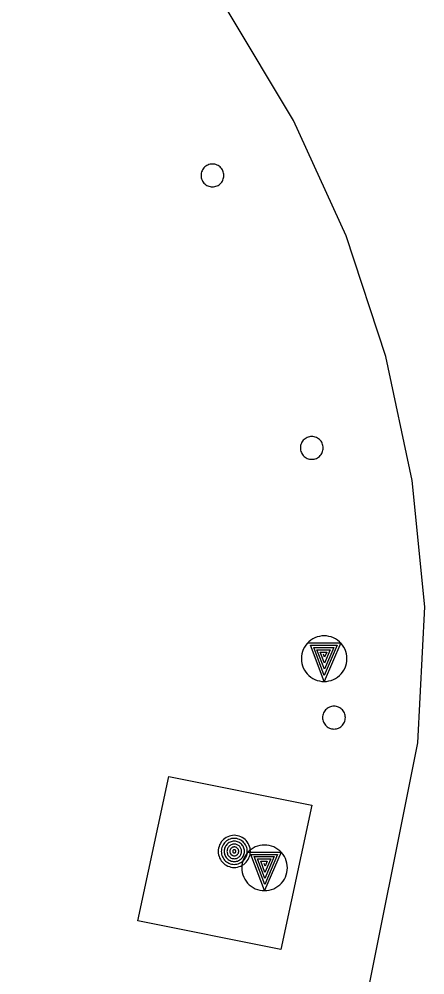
# Model space of a CAD drawing. Extents: x 81065 to 81486, y 452384 to 452681.
# Drawn here: x 81284.58 to 81287.83, y 452605.54 to 452613.21 of the extents above; entities that cross this region are included whole.
import ezdxf

# ---------------------------------------------------------------- set-up
doc = ezdxf.new("R2010")
doc.units = 0
for name, color, linetype in [('B-BH-GR-BOOM-S', 7, 'Continuous'), ('B-BH-IE-MEUBILAIR-WEGMEUBILAIR-VERKEERSBORD-S', 7, 'Continuous'), ('B-BH-IE-MEUBILAIR_WEGMEUBILAIR_PAAL-S', 7, 'Continuous'), ('B-BH-VH-KANTOPSLUITING-GV', 7, 'Continuous')]:
    doc.layers.add(name, color=color, linetype=linetype)

msp = doc.modelspace()

# ---------------------------------------------------------------- linework, layer by layer
at = {"layer": 'B-BH-GR-BOOM-S'}
for points in [[(81286.1741, 452606.532), (81286.1748, 452606.5185), (81286.1769, 452606.5051), (81286.1804, 452606.4921), (81286.1852, 452606.4795), (81286.1913, 452606.4675), (81286.1986, 452606.4562), (81286.2072, 452606.4457), (81286.2167, 452606.4362), (81286.2272, 452606.4276), (81286.2385, 452606.4203), (81286.2505, 452606.4142), (81286.2631, 452606.4094), (81286.2761, 452606.4059), (81286.2895, 452606.4038), (81286.303, 452606.4031), (81286.3164, 452606.4038), (81286.3297, 452606.4059), (81286.3428, 452606.4094), (81286.3554, 452606.4142), (81286.3673, 452606.4203), (81286.3787, 452606.4276), (81286.3892, 452606.4362), (81286.3987, 452606.4457), (81286.4072, 452606.4562), (81286.4146, 452606.4675), (81286.4207, 452606.4795), (81286.4254, 452606.4921), (81286.429, 452606.5051), (81286.4311, 452606.5185), (81286.4318, 452606.532), (81286.4311, 452606.5454), (81286.429, 452606.5587), (81286.4254, 452606.5718), (81286.4207, 452606.5844), (81286.4146, 452606.5963), (81286.4072, 452606.6077), (81286.3987, 452606.6182), (81286.3892, 452606.6277), (81286.3787, 452606.6362), (81286.3673, 452606.6436), (81286.3554, 452606.6497), (81286.3428, 452606.6544), (81286.3297, 452606.658), (81286.3164, 452606.6601), (81286.3029, 452606.6608), (81286.2895, 452606.6601), (81286.2761, 452606.658), (81286.2631, 452606.6544), (81286.2505, 452606.6497), (81286.2385, 452606.6436), (81286.2272, 452606.6362), (81286.2167, 452606.6277), (81286.2072, 452606.6182), (81286.1986, 452606.6077), (81286.1913, 452606.5963), (81286.1852, 452606.5844), (81286.1804, 452606.5718), (81286.1769, 452606.5587), (81286.1748, 452606.5454), (81286.1741, 452606.532)], [(81286.1985, 452606.532), (81286.1991, 452606.521), (81286.2008, 452606.5103), (81286.2036, 452606.4997), (81286.2075, 452606.4894), (81286.2124, 452606.4798), (81286.2184, 452606.4706), (81286.2254, 452606.4621), (81286.2331, 452606.4544), (81286.2416, 452606.4474), (81286.2508, 452606.4414), (81286.2604, 452606.4365), (81286.2707, 452606.4326), (81286.2813, 452606.4298), (81286.292, 452606.4281), (81286.303, 452606.4275), (81286.3139, 452606.4281), (81286.3246, 452606.4298), (81286.3352, 452606.4326), (81286.3455, 452606.4365), (81286.3551, 452606.4414), (81286.3643, 452606.4474), (81286.3728, 452606.4544), (81286.3805, 452606.4621), (81286.3875, 452606.4706), (81286.3935, 452606.4798), (81286.3983, 452606.4894), (81286.4022, 452606.4997), (81286.4051, 452606.5103), (81286.4068, 452606.521), (81286.4074, 452606.532), (81286.4068, 452606.5429), (81286.4051, 452606.5536), (81286.4022, 452606.5642), (81286.3983, 452606.5745), (81286.3935, 452606.5841), (81286.3875, 452606.5933), (81286.3805, 452606.6018), (81286.3728, 452606.6095), (81286.3643, 452606.6165), (81286.3551, 452606.6225), (81286.3455, 452606.6273), (81286.3352, 452606.6312), (81286.3246, 452606.6341), (81286.3139, 452606.6358), (81286.3029, 452606.6364), (81286.292, 452606.6358), (81286.2813, 452606.6341), (81286.2707, 452606.6312), (81286.2604, 452606.6273), (81286.2508, 452606.6225), (81286.2416, 452606.6165), (81286.2331, 452606.6095), (81286.2254, 452606.6018), (81286.2184, 452606.5933), (81286.2124, 452606.5841), (81286.2075, 452606.5745), (81286.2036, 452606.5642), (81286.2008, 452606.5536), (81286.1991, 452606.5429), (81286.1985, 452606.532)], [(81286.2213, 452606.532), (81286.2218, 452606.5235), (81286.2232, 452606.515), (81286.2254, 452606.5067), (81286.2284, 452606.4988), (81286.2323, 452606.4911), (81286.237, 452606.484), (81286.2423, 452606.4773), (81286.2483, 452606.4713), (81286.255, 452606.466), (81286.2621, 452606.4613), (81286.2698, 452606.4574), (81286.2777, 452606.4544), (81286.286, 452606.4522), (81286.2945, 452606.4508), (81286.303, 452606.4503), (81286.3114, 452606.4508), (81286.3198, 452606.4522), (81286.3281, 452606.4544), (81286.3361, 452606.4574), (81286.3438, 452606.4613), (81286.3509, 452606.466), (81286.3576, 452606.4713), (81286.3635, 452606.4773), (81286.3689, 452606.484), (81286.3736, 452606.4911), (81286.3775, 452606.4988), (81286.3805, 452606.5067), (81286.3827, 452606.515), (81286.3841, 452606.5235), (81286.3845, 452606.532), (81286.3841, 452606.5404), (81286.3827, 452606.5488), (81286.3805, 452606.5571), (81286.3775, 452606.5651), (81286.3736, 452606.5728), (81286.3689, 452606.5799), (81286.3635, 452606.5866), (81286.3576, 452606.5925), (81286.3509, 452606.5979), (81286.3438, 452606.6026), (81286.3361, 452606.6065), (81286.3281, 452606.6095), (81286.3198, 452606.6117), (81286.3114, 452606.6131), (81286.3029, 452606.6135), (81286.2945, 452606.6131), (81286.286, 452606.6117), (81286.2777, 452606.6095), (81286.2698, 452606.6065), (81286.2621, 452606.6026), (81286.255, 452606.5979), (81286.2483, 452606.5925), (81286.2423, 452606.5866), (81286.237, 452606.5799), (81286.2323, 452606.5728), (81286.2284, 452606.5651), (81286.2254, 452606.5571), (81286.2232, 452606.5488), (81286.2218, 452606.5404), (81286.2213, 452606.532)], [(81286.2443, 452606.532), (81286.2445, 452606.5258), (81286.2455, 452606.5198), (81286.2471, 452606.5138), (81286.2493, 452606.5081), (81286.2521, 452606.5026), (81286.2555, 452606.4975), (81286.2593, 452606.4927), (81286.2637, 452606.4883), (81286.2685, 452606.4845), (81286.2736, 452606.4811), (81286.2791, 452606.4783), (81286.2848, 452606.4761), (81286.2908, 452606.4745), (81286.2968, 452606.4735), (81286.303, 452606.4733), (81286.3091, 452606.4735), (81286.3151, 452606.4745), (81286.3211, 452606.4761), (81286.3268, 452606.4783), (81286.3323, 452606.4811), (81286.3374, 452606.4845), (81286.3422, 452606.4883), (81286.3466, 452606.4927), (81286.3504, 452606.4975), (81286.3538, 452606.5026), (81286.3566, 452606.5081), (81286.3588, 452606.5138), (81286.3604, 452606.5198), (81286.3614, 452606.5258), (81286.3616, 452606.532), (81286.3614, 452606.5381), (81286.3604, 452606.5441), (81286.3588, 452606.5501), (81286.3566, 452606.5558), (81286.3538, 452606.5613), (81286.3504, 452606.5664), (81286.3466, 452606.5712), (81286.3422, 452606.5756), (81286.3374, 452606.5794), (81286.3323, 452606.5828), (81286.3268, 452606.5856), (81286.3211, 452606.5878), (81286.3151, 452606.5894), (81286.3091, 452606.5904), (81286.3029, 452606.5906), (81286.2968, 452606.5904), (81286.2908, 452606.5894), (81286.2848, 452606.5878), (81286.2791, 452606.5856), (81286.2736, 452606.5828), (81286.2685, 452606.5794), (81286.2637, 452606.5756), (81286.2593, 452606.5712), (81286.2555, 452606.5664), (81286.2521, 452606.5613), (81286.2493, 452606.5558), (81286.2471, 452606.5501), (81286.2455, 452606.5441), (81286.2445, 452606.5381), (81286.2443, 452606.532)], [(81286.2671, 452606.532), (81286.2674, 452606.5282), (81286.268, 452606.5246), (81286.2689, 452606.5209), (81286.2703, 452606.5174), (81286.272, 452606.5141), (81286.2739, 452606.5109), (81286.2764, 452606.508), (81286.279, 452606.5054), (81286.2819, 452606.5029), (81286.2851, 452606.501), (81286.2884, 452606.4993), (81286.2919, 452606.4979), (81286.2956, 452606.497), (81286.2992, 452606.4964), (81286.303, 452606.4961), (81286.3067, 452606.4964), (81286.3103, 452606.497), (81286.314, 452606.4979), (81286.3175, 452606.4993), (81286.3208, 452606.501), (81286.324, 452606.5029), (81286.3269, 452606.5054), (81286.3295, 452606.508), (81286.3319, 452606.5109), (81286.3339, 452606.5141), (81286.3356, 452606.5174), (81286.3369, 452606.5209), (81286.3379, 452606.5246), (81286.3385, 452606.5282), (81286.3388, 452606.532), (81286.3385, 452606.5357), (81286.3379, 452606.5393), (81286.3369, 452606.543), (81286.3356, 452606.5465), (81286.3339, 452606.5498), (81286.3319, 452606.553), (81286.3295, 452606.5559), (81286.3269, 452606.5585), (81286.324, 452606.5609), (81286.3208, 452606.5629), (81286.3175, 452606.5646), (81286.314, 452606.5659), (81286.3103, 452606.5669), (81286.3067, 452606.5675), (81286.3029, 452606.5678), (81286.2992, 452606.5675), (81286.2956, 452606.5669), (81286.2919, 452606.5659), (81286.2884, 452606.5646), (81286.2851, 452606.5629), (81286.2819, 452606.5609), (81286.279, 452606.5585), (81286.2764, 452606.5559), (81286.2739, 452606.553), (81286.272, 452606.5498), (81286.2703, 452606.5465), (81286.2689, 452606.543), (81286.268, 452606.5393), (81286.2674, 452606.5357), (81286.2671, 452606.532)], [(81286.2901, 452606.532), (81286.2901, 452606.5305), (81286.2903, 452606.5293), (81286.2907, 452606.528), (81286.2912, 452606.5268), (81286.2918, 452606.5255), (81286.2925, 452606.5243), (81286.2934, 452606.5233), (81286.2943, 452606.5224), (81286.2953, 452606.5215), (81286.2965, 452606.5208), (81286.2978, 452606.5202), (81286.299, 452606.5197), (81286.3003, 452606.5193), (81286.3015, 452606.5191), (81286.303, 452606.5191), (81286.3043, 452606.5191), (81286.3056, 452606.5193), (81286.3069, 452606.5197), (81286.3081, 452606.5202), (81286.3093, 452606.5208), (81286.3106, 452606.5215), (81286.3115, 452606.5224), (81286.3125, 452606.5233), (81286.3134, 452606.5243), (81286.3141, 452606.5255), (81286.3147, 452606.5268), (81286.3152, 452606.528), (81286.3156, 452606.5293), (81286.3158, 452606.5305), (81286.3158, 452606.532), (81286.3158, 452606.5333), (81286.3156, 452606.5346), (81286.3152, 452606.5359), (81286.3147, 452606.5371), (81286.3141, 452606.5383), (81286.3134, 452606.5396), (81286.3125, 452606.5405), (81286.3115, 452606.5415), (81286.3106, 452606.5424), (81286.3093, 452606.5431), (81286.3081, 452606.5437), (81286.3069, 452606.5442), (81286.3056, 452606.5446), (81286.3043, 452606.5448), (81286.3029, 452606.5448), (81286.3015, 452606.5448), (81286.3003, 452606.5446), (81286.299, 452606.5442), (81286.2978, 452606.5437), (81286.2965, 452606.5431), (81286.2953, 452606.5424), (81286.2943, 452606.5415), (81286.2934, 452606.5405), (81286.2925, 452606.5396), (81286.2918, 452606.5383), (81286.2912, 452606.5371), (81286.2907, 452606.5359), (81286.2903, 452606.5346), (81286.2901, 452606.5333), (81286.2901, 452606.532)]]:
    msp.add_lwpolyline(points, dxfattribs=at)
at = {"layer": 'B-BH-IE-MEUBILAIR-WEGMEUBILAIR-VERKEERSBORD-S'}
for p, q in [((81286.8913, 452608.2052), (81287.1564, 452608.2052)), ((81287.0239, 452607.8958), (81286.9133, 452608.1869)), ((81286.9133, 452608.1869), (81287.1286, 452608.1869)), ((81286.9398, 452608.1686), (81287.1009, 452608.1686)), ((81287.0249, 452607.9446), (81286.9398, 452608.1686)), ((81287.0258, 452607.9936), (81286.9663, 452608.1503)), ((81286.9663, 452608.1503), (81287.0731, 452608.1503)), ((81287.1564, 452608.2052), (81287.0239, 452607.8958)), ((81287.1286, 452608.1869), (81287.0249, 452607.9446)), ((81287.1009, 452608.1686), (81287.0258, 452607.9936)), ((81287.0731, 452608.1503), (81287.0269, 452608.0425)), ((81287.0269, 452608.0425), (81286.9929, 452608.132)), ((81286.9929, 452608.132), (81287.0454, 452608.132)), ((81287.0279, 452608.0913), (81287.0194, 452608.1137)), ((81287.0454, 452608.132), (81287.0279, 452608.0913)), ((81286.4133, 452606.5262), (81286.6784, 452606.5262)), ((81286.6784, 452606.5262), (81286.5459, 452606.2168)), ((81286.5459, 452606.2168), (81286.4353, 452606.5079)), ((81286.4353, 452606.5079), (81286.6506, 452606.5079)), ((81286.4618, 452606.4896), (81286.6229, 452606.4896)), ((81286.5469, 452606.2656), (81286.4618, 452606.4896)), ((81286.5478, 452606.3146), (81286.4883, 452606.4713)), ((81286.4883, 452606.4713), (81286.5951, 452606.4713)), ((81286.5489, 452606.3635), (81286.5149, 452606.453)), ((81286.5149, 452606.453), (81286.5674, 452606.453)), ((81286.6506, 452606.5079), (81286.5469, 452606.2656)), ((81286.6229, 452606.4896), (81286.5478, 452606.3146)), ((81286.5951, 452606.4713), (81286.5489, 452606.3635)), ((81286.5674, 452606.453), (81286.5499, 452606.4123)), ((81286.5499, 452606.4123), (81286.5414, 452606.4347))]:
    msp.add_line(p, q, dxfattribs=at)
for points in [[(81286.8408, 452608.0789), (81286.8419, 452608.0597), (81286.8448, 452608.0408), (81286.8498, 452608.0224), (81286.8566, 452608.0044), (81286.8653, 452607.9873), (81286.8758, 452607.9713), (81286.8879, 452607.9564), (81286.9014, 452607.9428), (81286.9163, 452607.9308), (81286.9323, 452607.9203), (81286.9494, 452607.9116), (81286.9674, 452607.9048), (81286.9859, 452607.8998), (81287.0048, 452607.8967), (81287.0239, 452607.8958), (81287.043, 452607.8967), (81287.062, 452607.8998), (81287.0805, 452607.9048), (81287.0985, 452607.9116), (81287.1154, 452607.9203), (81287.1315, 452607.9308), (81287.1464, 452607.9428), (81287.16, 452607.9564), (81287.1721, 452607.9713), (81287.1824, 452607.9873), (81287.1912, 452608.0044), (81287.1981, 452608.0224), (81287.2031, 452608.0408), (81287.206, 452608.0597), (81287.207, 452608.0789), (81287.206, 452608.098), (81287.2031, 452608.117), (81287.1981, 452608.1355), (81287.1912, 452608.1533), (81287.1824, 452608.1704), (81287.1721, 452608.1865), (81287.16, 452608.2014), (81287.1464, 452608.215), (81287.1315, 452608.2271), (81287.1154, 452608.2374), (81287.0985, 452608.2462), (81287.0805, 452608.2531), (81287.062, 452608.258), (81287.043, 452608.261), (81287.0239, 452608.262), (81287.0048, 452608.261), (81286.9859, 452608.258), (81286.9674, 452608.2531), (81286.9494, 452608.2462), (81286.9323, 452608.2374), (81286.9163, 452608.2271), (81286.9014, 452608.215), (81286.8879, 452608.2014), (81286.8758, 452608.1865), (81286.8653, 452608.1704), (81286.8566, 452608.1533), (81286.8498, 452608.1355), (81286.8448, 452608.117), (81286.8419, 452608.098), (81286.8408, 452608.0789)], [(81286.3628, 452606.3999), (81286.3639, 452606.3807), (81286.3668, 452606.3618), (81286.3718, 452606.3434), (81286.3786, 452606.3254), (81286.3873, 452606.3083), (81286.3978, 452606.2923), (81286.4099, 452606.2774), (81286.4234, 452606.2638), (81286.4383, 452606.2518), (81286.4543, 452606.2413), (81286.4714, 452606.2326), (81286.4894, 452606.2258), (81286.5079, 452606.2208), (81286.5268, 452606.2177), (81286.5459, 452606.2168), (81286.565, 452606.2177), (81286.584, 452606.2208), (81286.6025, 452606.2258), (81286.6205, 452606.2326), (81286.6374, 452606.2413), (81286.6535, 452606.2518), (81286.6684, 452606.2638), (81286.682, 452606.2774), (81286.6941, 452606.2923), (81286.7044, 452606.3083), (81286.7132, 452606.3254), (81286.7201, 452606.3434), (81286.7251, 452606.3618), (81286.728, 452606.3807), (81286.729, 452606.3999), (81286.728, 452606.419), (81286.7251, 452606.438), (81286.7201, 452606.4565), (81286.7132, 452606.4743), (81286.7044, 452606.4914), (81286.6941, 452606.5075), (81286.682, 452606.5224), (81286.6684, 452606.536), (81286.6535, 452606.5481), (81286.6374, 452606.5584), (81286.6205, 452606.5672), (81286.6025, 452606.5741), (81286.584, 452606.579), (81286.565, 452606.582), (81286.5459, 452606.583), (81286.5268, 452606.582), (81286.5079, 452606.579), (81286.4894, 452606.5741), (81286.4714, 452606.5672), (81286.4543, 452606.5584), (81286.4383, 452606.5481), (81286.4234, 452606.536), (81286.4099, 452606.5224), (81286.3978, 452606.5075), (81286.3873, 452606.4914), (81286.3786, 452606.4743), (81286.3718, 452606.4565), (81286.3668, 452606.438), (81286.3639, 452606.419), (81286.3628, 452606.3999)]]:
    msp.add_lwpolyline(points, dxfattribs=at)
at = {"layer": 'B-BH-IE-MEUBILAIR_WEGMEUBILAIR_PAAL-S'}
for points in [[(81286.0362, 452611.9576), (81286.0367, 452611.9481), (81286.0382, 452611.9386), (81286.0407, 452611.9294), (81286.0441, 452611.9204), (81286.0484, 452611.9119), (81286.0537, 452611.9039), (81286.0596, 452611.8964), (81286.0665, 452611.8896), (81286.0739, 452611.8837), (81286.082, 452611.8784), (81286.0905, 452611.874), (81286.0994, 452611.8706), (81286.1087, 452611.8682), (81286.1181, 452611.8666), (81286.1278, 452611.8661), (81286.1373, 452611.8666), (81286.1468, 452611.8682), (81286.1561, 452611.8706), (81286.165, 452611.874), (81286.1735, 452611.8784), (81286.1816, 452611.8837), (81286.189, 452611.8896), (81286.1958, 452611.8964), (81286.2019, 452611.9039), (81286.207, 452611.9119), (81286.2114, 452611.9204), (81286.2148, 452611.9294), (81286.2172, 452611.9386), (81286.2188, 452611.9481), (81286.2193, 452611.9576), (81286.2188, 452611.9673), (81286.2172, 452611.9767), (81286.2148, 452611.986), (81286.2114, 452611.9949), (81286.207, 452612.0034), (81286.2019, 452612.0115), (81286.1958, 452612.0189), (81286.189, 452612.0258), (81286.1816, 452612.0317), (81286.1735, 452612.037), (81286.165, 452612.0414), (81286.1561, 452612.0448), (81286.1468, 452612.0472), (81286.1373, 452612.0487), (81286.1278, 452612.0492), (81286.1181, 452612.0487), (81286.1087, 452612.0472), (81286.0994, 452612.0448), (81286.0905, 452612.0413), (81286.082, 452612.037), (81286.0739, 452612.0317), (81286.0665, 452612.0258), (81286.0596, 452612.0189), (81286.0537, 452612.0115), (81286.0484, 452612.0034), (81286.0441, 452611.9949), (81286.0407, 452611.986), (81286.0382, 452611.9767), (81286.0367, 452611.9673), (81286.0362, 452611.9576)], [(81286.8332, 452609.7706), (81286.8337, 452609.7611), (81286.8352, 452609.7516), (81286.8377, 452609.7424), (81286.8411, 452609.7334), (81286.8454, 452609.7249), (81286.8507, 452609.7169), (81286.8566, 452609.7094), (81286.8635, 452609.7026), (81286.8709, 452609.6967), (81286.879, 452609.6914), (81286.8875, 452609.687), (81286.8964, 452609.6836), (81286.9057, 452609.6812), (81286.9151, 452609.6796), (81286.9248, 452609.6791), (81286.9343, 452609.6796), (81286.9438, 452609.6812), (81286.9531, 452609.6836), (81286.962, 452609.687), (81286.9705, 452609.6914), (81286.9786, 452609.6967), (81286.986, 452609.7026), (81286.9928, 452609.7094), (81286.9989, 452609.7169), (81287.004, 452609.7249), (81287.0084, 452609.7334), (81287.0118, 452609.7424), (81287.0142, 452609.7516), (81287.0158, 452609.7611), (81287.0163, 452609.7706), (81287.0158, 452609.7803), (81287.0142, 452609.7897), (81287.0118, 452609.799), (81287.0084, 452609.8079), (81287.004, 452609.8164), (81286.9989, 452609.8245), (81286.9928, 452609.8319), (81286.986, 452609.8388), (81286.9786, 452609.8447), (81286.9705, 452609.85), (81286.962, 452609.8544), (81286.9531, 452609.8578), (81286.9438, 452609.8602), (81286.9343, 452609.8617), (81286.9248, 452609.8622), (81286.9151, 452609.8617), (81286.9057, 452609.8602), (81286.8964, 452609.8578), (81286.8875, 452609.8543), (81286.879, 452609.85), (81286.8709, 452609.8447), (81286.8635, 452609.8388), (81286.8566, 452609.8319), (81286.8507, 452609.8245), (81286.8454, 452609.8164), (81286.8411, 452609.8079), (81286.8377, 452609.799), (81286.8352, 452609.7897), (81286.8337, 452609.7803), (81286.8332, 452609.7706)], [(81287.0112, 452607.6056), (81287.0117, 452607.5961), (81287.0132, 452607.5866), (81287.0157, 452607.5774), (81287.0191, 452607.5684), (81287.0234, 452607.5599), (81287.0287, 452607.5519), (81287.0346, 452607.5444), (81287.0415, 452607.5376), (81287.0489, 452607.5317), (81287.057, 452607.5264), (81287.0655, 452607.522), (81287.0744, 452607.5186), (81287.0837, 452607.5162), (81287.0931, 452607.5146), (81287.1028, 452607.5141), (81287.1123, 452607.5146), (81287.1218, 452607.5162), (81287.1311, 452607.5186), (81287.14, 452607.522), (81287.1485, 452607.5264), (81287.1566, 452607.5317), (81287.164, 452607.5376), (81287.1708, 452607.5444), (81287.1769, 452607.5519), (81287.182, 452607.5599), (81287.1864, 452607.5684), (81287.1898, 452607.5774), (81287.1922, 452607.5866), (81287.1938, 452607.5961), (81287.1943, 452607.6056), (81287.1938, 452607.6153), (81287.1922, 452607.6247), (81287.1898, 452607.634), (81287.1864, 452607.6429), (81287.182, 452607.6514), (81287.1769, 452607.6595), (81287.1708, 452607.6669), (81287.164, 452607.6738), (81287.1566, 452607.6797), (81287.1485, 452607.685), (81287.14, 452607.6894), (81287.1311, 452607.6928), (81287.1218, 452607.6952), (81287.1123, 452607.6967), (81287.1028, 452607.6972), (81287.0931, 452607.6967), (81287.0837, 452607.6952), (81287.0744, 452607.6928), (81287.0655, 452607.6893), (81287.057, 452607.685), (81287.0489, 452607.6797), (81287.0415, 452607.6738), (81287.0346, 452607.6669), (81287.0287, 452607.6595), (81287.0234, 452607.6514), (81287.0191, 452607.6429), (81287.0157, 452607.634), (81287.0132, 452607.6247), (81287.0117, 452607.6153), (81287.0112, 452607.6056)]]:
    msp.add_lwpolyline(points, dxfattribs=at)
at = {"layer": 'B-BH-VH-KANTOPSLUITING-GV'}
for points in [[(81287.31, 452605.078), (81287.776, 452607.403), (81287.832, 452608.495), (81287.731, 452609.509), (81287.52, 452610.505), (81287.201, 452611.472), (81286.778, 452612.399), (81286.255, 452613.273), (81285.641, 452614.085), (81284.941, 452614.825), (81284.164, 452615.484), (81283.319, 452616.054), (81282.418, 452616.527), (81281.47, 452616.9), (81266.223, 452620.161), (81261.906, 452621.023), (81261.954, 452621.295)], [(81286.676, 452605.745), (81285.53, 452605.975), (81285.778, 452607.133), (81286.924, 452606.903), (81286.676, 452605.745)]]:
    msp.add_lwpolyline(points, dxfattribs=at)

doc.saveas('drawing.dxf')
